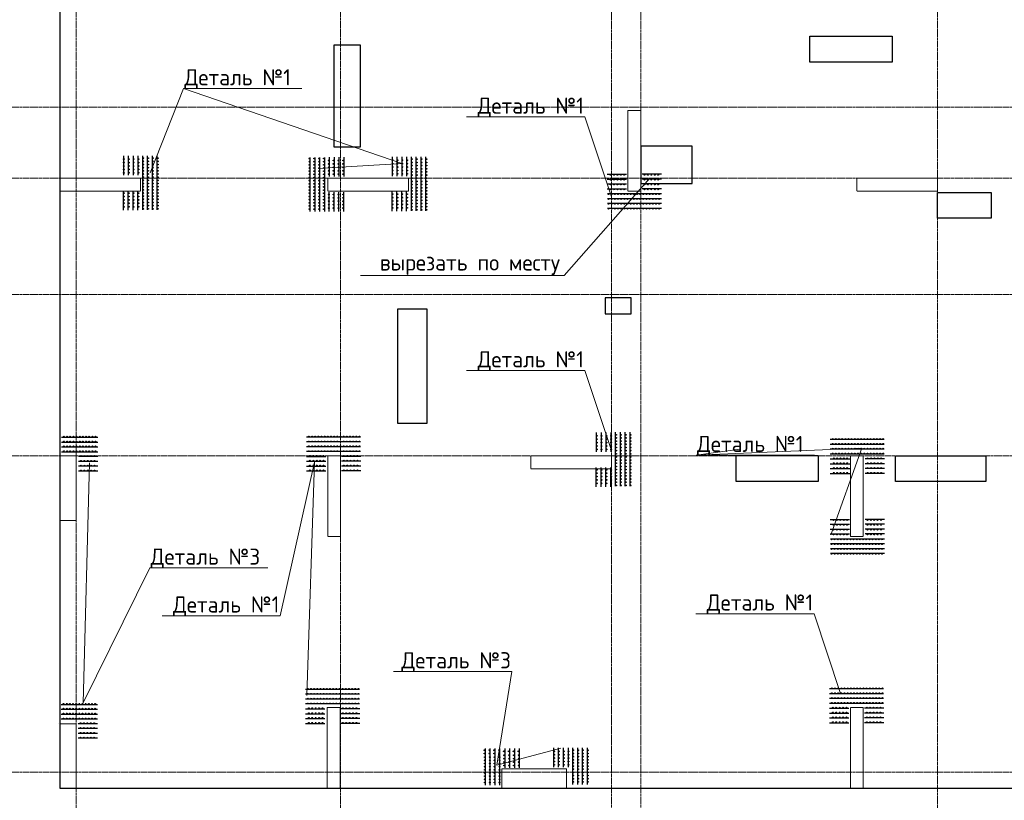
# Model space of a CAD drawing. Header units: millimetres. Extents: x -5898314 to 1055204, y -720802 to 1562611.
# Tile 348 of 362: x 202219 to 217479, y -44933 to -32839. Entities that reach past the tile are written whole.
import ezdxf
from ezdxf import colors
from ezdxf.entities.mleader import LeaderData, LeaderLine
from ezdxf.math import Vec2, Vec3

# ---------------------------------------------------------------- set-up
doc = ezdxf.new("R2010")
doc.units = ezdxf.units.MM
for name, pattern in [('______5', [1100, 800, -100, 100, -100]), ('DASHED', [7, 5, -2, 0]), ('осевая', [50.8, 31.75, -6.35, 6.35, -6.35])]:
    doc.linetypes.add(name, pattern=pattern)
doc.layers.add('Колонна_ бетон', color=7, linetype='Continuous', lineweight=50, true_color=0xb4b496)
for name, color, linetype, lineweight in [('Оси', 40, '______5', 18), ('осн.сетка', 4, 'Continuous', 60), ('Перекрытие ж_бетон', 1, 'Continuous', 30), ('подоснова', 151, 'Continuous', 5), ('размер', 1, 'Continuous', 25), ('РАЗМЕРЫ', 1, 'Continuous', 9)]:
    doc.layers.add(name, color=color, linetype=linetype, lineweight=lineweight)
doc.styles.add('GOST-2.304_Type-B', font='GOST_Common.ttf')

# ---------------------------------------------------------------- blocks, each defined once
blk = doc.blocks.new('оси блок 2')
at = {"layer": 'Оси', "color": 16, "linetype": 'осевая', "lineweight": 0, "transparency": 33554687}
for p, q in [((-85704.7, -322543), (-85704.7, -347930)), ((-81604.7, -322543), (-81604.7, -347914.1)), ((-72354.7, -322543), (-72354.7, -347914.1)), ((-77404.7, -323084.4), (-77404.7, -347462.5)), ((-76954.7, -323084.4), (-76954.7, -347468.4)), ((-89822.3, -332401.3), (-37238.5, -332401.3)), ((-89822.3, -333501.3), (-37238.5, -333501.3)), ((-89822.3, -335301.3), (-37238.5, -335301.3)), ((-89822.3, -337801.3), (-37238.5, -337801.3)), ((-89822.3, -342701.3), (-37238.5, -342701.3))]:
    blk.add_line(p, q, dxfattribs=at)
blk = doc.blocks.new('подложка стн 1-го этажа')
at = {"layer": 'Колонна_ бетон', "color": 252, "linetype": 'DASHED', "lineweight": 0, "ltscale": 0.5, "true_color": 0x939598, "transparency": 33554687}
for p, q in [((16794, 19962, -200), (16594, 19962, -200)), ((16594, 19962, -200), (16594, 19962, -200)), ((16594, 18712, -200), (16594, 19962, -200)), ((16794, 19962, -200), (16594, 19962, -200)), ((16594, 19962, -200), (16594, 19962, -200)), ((16594, 18712, -200), (16594, 19962, -200)), ((16794, 19962, -200), (16794, 19962, -200)), ((16794, 18712, -200), (16794, 19962, -200)), ((16794, 19962, -200), (16794, 19962, -200)), ((16794, 18712, -200), (16794, 19962, -200)), ((7794, 18712, -200), (7794, 18912, -200)), ((7794, 18912, -200), (7794, 18912, -200)), ((9044, 18912, -200), (7794, 18912, -200)), ((7794, 18712, -200), (7794, 18912, -200)), ((7794, 18912, -200), (7794, 18912, -200)), ((9044, 18912, -200), (7794, 18912, -200)), ((9044, 18912, -200), (9044, 18912, -200)), ((9044, 18712, -200), (9044, 18912, -200)), ((9044, 18912, -200), (9044, 18912, -200)), ((9044, 18712, -200), (9044, 18912, -200)), ((11944, 18912, -200), (11944, 18912, -200)), ((11944, 18712, -200), (11944, 18912, -200)), ((11944, 18912, -200), (13194, 18912, -200)), ((11944, 18912, -200), (11944, 18912, -200)), ((11944, 18712, -200), (11944, 18912, -200)), ((11944, 18912, -200), (13194, 18912, -200)), ((13194, 18912, -200), (13194, 18912, -200)), ((13194, 18912, -200), (13194, 18712, -200)), ((13194, 18912, -200), (13194, 18912, -200)), ((13194, 18912, -200), (13194, 18712, -200)), ((20144, 18912, -200), (20144, 18912, -200)), ((20144, 18712, -200), (20144, 18912, -200)), ((20144, 18912, -200), (21394, 18912, -200)), ((20144, 18912, -200), (20144, 18912, -200)), ((20144, 18712, -200), (20144, 18912, -200)), ((20144, 18912, -200), (21394, 18912, -200)), ((21394, 18912, -200), (21394, 18912, -200)), ((21394, 18912, -200), (21394, 18712, -200)), ((21394, 18912, -200), (21394, 18912, -200)), ((21394, 18912, -200), (21394, 18712, -200)), ((9044, 18712, -200), (7794, 18712, -200)), ((7794, 18712, -200), (7794, 18712, -200)), ((9044, 18712, -200), (7794, 18712, -200)), ((7794, 18712, -200), (7794, 18712, -200)), ((9044, 18712, -200), (9044, 18712, -200)), ((9044, 18712, -200), (9044, 18712, -200)), ((13194, 18712, -200), (11944, 18712, -200)), ((11944, 18712, -200), (11944, 18712, -200)), ((13194, 18712, -200), (11944, 18712, -200)), ((11944, 18712, -200), (11944, 18712, -200)), ((13194, 18712, -200), (13194, 18712, -200)), ((13194, 18712, -200), (13194, 18712, -200)), ((16594, 18712, -200), (16794, 18712, -200)), ((16594, 18712, -200), (16594, 18712, -200)), ((16594, 18712, -200), (16794, 18712, -200)), ((16594, 18712, -200), (16594, 18712, -200)), ((16794, 18712, -200), (16794, 18712, -200)), ((16794, 18712, -200), (16794, 18712, -200)), ((20144, 18712, -200), (21394, 18712, -200)), ((20144, 18712, -200), (20144, 18712, -200)), ((20144, 18712, -200), (21394, 18712, -200)), ((20144, 18712, -200), (20144, 18712, -200)), ((21394, 18712, -200), (21394, 18712, -200)), ((21394, 18712, -200), (21394, 18712, -200)), ((7794, 14612, -200), (7794, 14612, -200)), ((7794, 14612, -200), (8044, 14612, -200)), ((7794, 13612, -200), (7794, 14612, -200)), ((7794, 14612, -200), (7794, 14612, -200)), ((7794, 14612, -200), (8044, 14612, -200)), ((7794, 13612, -200), (7794, 14612, -200)), ((8044, 14612, -200), (8044, 14612, -200)), ((8044, 13612, -200), (8044, 14612, -200)), ((8044, 14612, -200), (8044, 14612, -200)), ((8044, 13612, -200), (8044, 14612, -200)), ((11944, 14612, -200), (11944, 14612, -200)), ((11944, 13362, -200), (11944, 14612, -200)), ((11944, 14612, -200), (12144, 14612, -200)), ((11944, 14612, -200), (11944, 14612, -200)), ((11944, 13362, -200), (11944, 14612, -200)), ((11944, 14612, -200), (12144, 14612, -200)), ((12144, 14612, -200), (12144, 14612, -200)), ((12144, 13362, -200), (12144, 14612, -200)), ((12144, 14612, -200), (12144, 14612, -200)), ((12144, 13362, -200), (12144, 14612, -200)), ((15094, 14612, -200), (15094, 14612, -200)), ((15094, 14612, -200), (15094, 14412, -200)), ((16344, 14612, -200), (15094, 14612, -200)), ((15094, 14612, -200), (15094, 14612, -200)), ((15094, 14612, -200), (15094, 14412, -200)), ((16344, 14612, -200), (15094, 14612, -200)), ((16344, 14612, -200), (16344, 14612, -200)), ((16344, 14412, -200), (16344, 14612, -200)), ((16344, 14612, -200), (16344, 14612, -200)), ((16344, 14412, -200), (16344, 14612, -200)), ((20044, 14612, -200), (20044, 14612, -200)), ((20044, 14612, -200), (20044, 13362, -200)), ((20244, 14612, -200), (20044, 14612, -200)), ((20044, 14612, -200), (20044, 14612, -200)), ((20044, 14612, -200), (20044, 13362, -200)), ((20244, 14612, -200), (20044, 14612, -200)), ((20244, 14612, -200), (20244, 14612, -200)), ((20244, 14612, -200), (20244, 13362, -200)), ((20244, 14612, -200), (20244, 14612, -200)), ((20244, 14612, -200), (20244, 13362, -200)), ((15094, 14412, -200), (15094, 14412, -200)), ((15094, 14412, -200), (16344, 14412, -200)), ((15094, 14412, -200), (15094, 14412, -200)), ((15094, 14412, -200), (16344, 14412, -200)), ((16344, 14412, -200), (16344, 14412, -200)), ((16344, 14412, -200), (16344, 14412, -200)), ((7794, 13612, -200), (7794, 13612, -200)), ((7794, 13612, -200), (8044, 13612, -200)), ((7794, 13612, -200), (7794, 13612, -200)), ((7794, 13612, -200), (8044, 13612, -200)), ((8044, 13612, -200), (8044, 13612, -200)), ((8044, 13612, -200), (8044, 13612, -200)), ((11944, 13362, -200), (11944, 13362, -200)), ((11944, 13362, -200), (12144, 13362, -200)), ((11944, 13362, -200), (11944, 13362, -200)), ((11944, 13362, -200), (12144, 13362, -200)), ((12144, 13362, -200), (12144, 13362, -200)), ((12144, 13362, -200), (12144, 13362, -200)), ((20044, 13362, -200), (20044, 13362, -200)), ((20044, 13362, -200), (20244, 13362, -200)), ((20044, 13362, -200), (20044, 13362, -200)), ((20044, 13362, -200), (20244, 13362, -200)), ((20244, 13362, -200), (20244, 13362, -200)), ((20244, 13362, -200), (20244, 13362, -200)), ((11936, 10712, -760), (11936, 10712, -760)), ((11936, 9462, -760), (11936, 10712, -760)), ((11936, 10712, -760), (12136, 10712, -760)), ((11936, 10712, -760), (11936, 10712, -760)), ((11936, 9462, -760), (11936, 10712, -760)), ((11936, 10712, -760), (12136, 10712, -760)), ((12136, 10712, -760), (12136, 10712, -760)), ((12136, 9462, -760), (12136, 10712, -760)), ((12136, 10712, -760), (12136, 10712, -760)), ((12136, 9462, -760), (12136, 10712, -760)), ((20044, 10712, -200), (20044, 9462, -200)), ((20244, 10712, -200), (20044, 10712, -200)), ((20044, 10712, -200), (20044, 9462, -200)), ((20244, 10712, -200), (20044, 10712, -200)), ((20244, 9462, -200), (20244, 10712, -200)), ((20244, 9462, -200), (20244, 10712, -200)), ((7769, 10462, -560), (7769, 10462, -560)), ((7769, 10462, -560), (7769, 10462, -560)), ((7794, 10462, -560), (8044, 10462, -560)), ((7794, 9462, -560), (7794, 10462, -560)), ((7794, 10462, -560), (8044, 10462, -560)), ((7794, 9462, -560), (7794, 10462, -560)), ((8044, 9462, -560), (8044, 10462, -560)), ((8044, 9462, -560), (8044, 10462, -560)), ((8069, 10462, -560), (8069, 10462, -560)), ((8069, 10462, -560), (8069, 10462, -560)), ((14644, 9762, -200), (14644, 9462, -200)), ((14644, 9762, -200), (15644, 9762, -200)), ((14644, 9762, -200), (14644, 9462, -200)), ((14644, 9762, -200), (15644, 9762, -200)), ((15644, 9762, -200), (15644, 9462, -200)), ((15644, 9762, -200), (15644, 9462, -200)), ((7794, 9462, -560), (7794, 9462, -560)), ((7794, 9462, -560), (8046, 9462, -560)), ((7794, 9462, -560), (7794, 9462, -560)), ((7794, 9462, -560), (8046, 9462, -560)), ((8046, 9462, -560), (8046, 9462, -560)), ((8046, 9462, -560), (8046, 9462, -560)), ((11936, 9462, -760), (11936, 9462, -760)), ((11936, 9462, -760), (12136, 9462, -760)), ((11936, 9462, -760), (11936, 9462, -760)), ((11936, 9462, -760), (12136, 9462, -760)), ((12136, 9462, -760), (12136, 9462, -760)), ((12136, 9462, -760), (12136, 9462, -760)), ((15644, 9462, -200), (14644, 9462, -200)), ((15644, 9462, -200), (14644, 9462, -200)), ((20244, 9462, -200), (20044, 9462, -200)), ((20244, 9462, -200), (20044, 9462, -200))]:
    blk.add_line(p, q, dxfattribs=at)
blk = doc.blocks.new('деталь 1')
at = {"layer": 'осн.сетка', "color": 3, "lineweight": 25, "ltscale": 100}
for points in [[(263119, 23421), (263119, 20072)], [(263419, 23421), (263419, 20072)], [(263719, 23421), (263719, 20072)], [(264019, 23421), (264019, 20072)], [(264319, 23444), (264319, 22244)], [(264619, 23444), (264619, 22244)], [(264919, 23444), (264919, 22244)], [(265219, 23444), (265219, 22244)], [(264319, 20081), (264319, 21281)], [(264619, 20081), (264619, 21281)], [(264919, 20081), (264919, 21281)], [(265219, 20081), (265219, 21281)]]:
    blk.add_lwpolyline(points, dxfattribs=at)
at = {"layer": 'размер', "lineweight": 25, "ltscale": 2}
for centre, radius in [((263087, 23363), 25.2), ((263387, 23363), 25.2), ((263687, 23363), 25.2), ((263987, 23363), 25.2), ((264285, 23234), 27), ((264585, 23234), 27), ((264885, 23234), 27), ((265185, 23234), 27), ((263087, 23167), 25.2), ((263087, 22971), 25.2), ((263087, 22775), 25.2), ((263087, 22579), 25.2), ((263387, 23167), 25.2), ((263387, 22971), 25.2), ((263387, 22775), 25.2), ((263387, 22579), 25.2), ((263687, 23167), 25.2), ((263687, 22971), 25.2), ((263687, 22775), 25.2), ((263687, 22579), 25.2), ((263987, 23167), 25.2), ((263987, 22971), 25.2), ((263987, 22775), 25.2), ((263987, 22579), 25.2), ((264285, 23024), 27), ((264285, 22814), 27), ((264285, 22604), 27), ((264585, 23024), 27), ((264585, 22814), 27), ((264585, 22604), 27), ((264885, 23024), 27), ((264885, 22814), 27), ((264885, 22604), 27), ((265185, 23024), 27), ((265185, 22814), 27), ((265185, 22604), 27), ((263087, 22383), 25.2), ((263087, 22187), 25.2), ((263087, 21991), 25.2), ((263387, 22383), 25.2), ((263387, 22187), 25.2), ((263387, 21991), 25.2), ((263687, 22383), 25.2), ((263687, 22187), 25.2), ((263687, 21991), 25.2), ((263987, 22383), 25.2), ((263987, 22187), 25.2), ((263987, 21991), 25.2), ((264285, 22394), 27), ((264585, 22394), 27), ((264885, 22394), 27), ((265185, 22394), 27), ((263087, 21795), 25.2), ((263087, 21599), 25.2), ((263087, 21403), 25.2), ((263387, 21795), 25.2), ((263387, 21599), 25.2), ((263387, 21403), 25.2), ((263687, 21795), 25.2), ((263687, 21599), 25.2), ((263687, 21403), 25.2), ((263987, 21795), 25.2), ((263987, 21599), 25.2), ((263987, 21403), 25.2), ((263087, 21207), 25.2), ((263087, 21011), 25.2), ((263087, 20815), 25.2), ((263387, 21207), 25.2), ((263387, 21011), 25.2), ((263387, 20815), 25.2), ((263687, 21207), 25.2), ((263687, 21011), 25.2), ((263687, 20815), 25.2), ((263987, 21207), 25.2), ((263987, 21011), 25.2), ((263987, 20815), 25.2), ((264285, 21131), 27), ((264285, 20921), 27), ((264585, 21131), 27), ((264585, 20921), 27), ((264885, 21131), 27), ((264885, 20921), 27), ((265185, 21131), 27), ((265185, 20921), 27), ((263087, 20619), 25.2), ((263087, 20423), 25.2), ((263087, 20227), 25.2), ((263387, 20619), 25.2), ((263387, 20423), 25.2), ((263387, 20227), 25.2), ((263687, 20619), 25.2), ((263687, 20423), 25.2), ((263687, 20227), 25.2), ((263987, 20619), 25.2), ((263987, 20423), 25.2), ((263987, 20227), 25.2), ((264285, 20711), 27), ((264285, 20501), 27), ((264285, 20291), 27), ((264585, 20711), 27), ((264585, 20501), 27), ((264585, 20291), 27), ((264885, 20711), 27), ((264885, 20501), 27), ((264885, 20291), 27), ((265185, 20711), 27), ((265185, 20501), 27), ((265185, 20291), 27)]:
    blk.add_circle(centre, radius, dxfattribs=at)
blk = doc.blocks.new('_None')

msp = doc.modelspace()

# ---------------------------------------------------------------- linework, layer by layer
at = {"layer": 'осн.сетка', "color": 3, "lineweight": 25, "ltscale": 100}
for points in [[(202865, -39307.55), (203430.51, -39307.55)], [(202865, -39382.55), (203430.51, -39382.55)], [(202865, -39457.55), (203430.51, -39457.55)], [(202865, -39532.55), (203430.51, -39532.55)], [(203430.82, -39607.55), (203130.82, -39607.55)], [(203430.82, -39682.55), (203130.82, -39682.55)], [(203430.82, -39757.55), (203130.82, -39757.55)], [(203430.82, -39832.55), (203130.82, -39832.55)], [(202859.07, -43446.95), (203424.58, -43446.95)], [(202859.07, -43521.95), (203424.58, -43521.95)], [(202859.07, -43596.95), (203424.58, -43596.95)], [(202859.07, -43671.95), (203424.58, -43671.95)], [(203424.89, -43746.95), (203124.89, -43746.95)], [(203424.89, -43821.95), (203124.89, -43821.95)], [(203424.89, -43896.95), (203124.89, -43896.95)], [(203424.89, -43971.95), (203124.89, -43971.95)], [(209436.49, -44696.15), (209436.49, -44130.64)], [(209511.49, -44696.15), (209511.49, -44130.64)], [(209586.49, -44696.15), (209586.49, -44130.64)], [(209661.49, -44696.15), (209661.49, -44130.64)], [(209736.49, -44130.33), (209736.49, -44430.33)], [(209811.49, -44130.33), (209811.49, -44430.33)], [(209886.49, -44130.33), (209886.49, -44430.33)], [(209961.49, -44130.33), (209961.49, -44430.33)], [(210491.92, -44121.39), (210491.92, -44421.39)], [(210566.92, -44121.39), (210566.92, -44421.39)], [(210641.92, -44121.39), (210641.92, -44421.39)], [(210716.92, -44121.39), (210716.92, -44421.39)], [(210791.92, -44687.21), (210791.92, -44121.69)], [(210866.92, -44687.21), (210866.92, -44121.69)], [(210941.92, -44687.21), (210941.92, -44121.69)], [(211016.92, -44687.21), (211016.92, -44121.69)]]:
    msp.add_lwpolyline(points, dxfattribs=at)
at = {"layer": 'Перекрытие ж_бетон'}
for points in [[(213503.24, -27846.3), (213503.24, -27846.3), (202843.24, -27846.3), (202843.24, -44746.3)], [(202843.24, -44746.3), (221393.41, -44746.3)]]:
    msp.add_lwpolyline(points, dxfattribs=at)
for points in [[(214463.39, -33496.3), (214463.39, -33096.3), (215743.59, -33096.3), (215743.59, -33496.3)], [(207493.59, -34816.3), (207093.59, -34816.3), (207093.59, -33226.3), (207493.59, -33226.3)], [(212643.59, -35376.3), (212643.59, -34796.3), (211843.59, -34796.3), (211843.59, -35376.3)], [(211693.59, -37396.73), (211693.59, -37146.73), (211293.59, -37146.73), (211293.59, -37396.73)], [(208530.67, -39096.4), (208080.67, -39096.4), (208080.67, -37316.4), (208530.67, -37316.4)], [(213323.44, -39993.09), (213323.44, -39593.09), (214593.44, -39593.09), (214593.44, -39993.09)], [(215793.59, -39994.3), (215793.59, -39594.3), (217193.59, -39594.3), (217193.59, -39994.3)]]:
    msp.add_lwpolyline(points, close=True, dxfattribs=at)
at = {"layer": 'Перекрытие ж_бетон', "elevation": 4500}
msp.add_lwpolyline([(216443.59, -35916.3), (216443.59, -35516.3), (217273.59, -35516.3), (217273.59, -35916.3)], close=True, dxfattribs=at)
at = {"layer": 'размер', "lineweight": 25, "ltscale": 2}
for centre, radius in [((202904.51, -39299.71), 6.3), ((202904.51, -39374.71), 6.3), ((202953.51, -39299.71), 6.3), ((202953.51, -39374.71), 6.3), ((203002.51, -39299.71), 6.3), ((203002.51, -39374.71), 6.3), ((203051.51, -39299.71), 6.3), ((203051.51, -39374.71), 6.3), ((203100.51, -39299.71), 6.3), ((203100.51, -39374.71), 6.3), ((203149.51, -39299.71), 6.3), ((203149.51, -39374.71), 6.3), ((203198.51, -39299.71), 6.3), ((203198.51, -39374.71), 6.3), ((203247.51, -39299.71), 6.3), ((203247.51, -39374.71), 6.3), ((203296.51, -39299.71), 6.3), ((203296.51, -39374.71), 6.3), ((203345.51, -39299.71), 6.3), ((203345.51, -39374.71), 6.3), ((203394.51, -39299.71), 6.3), ((203394.51, -39374.71), 6.3), ((202904.51, -39449.71), 6.3), ((202904.51, -39524.71), 6.3), ((202953.51, -39449.71), 6.3), ((202953.51, -39524.71), 6.3), ((203002.51, -39449.71), 6.3), ((203002.51, -39524.71), 6.3), ((203051.51, -39449.71), 6.3), ((203051.51, -39524.71), 6.3), ((203100.51, -39449.71), 6.3), ((203100.51, -39524.71), 6.3), ((203149.51, -39449.71), 6.3), ((203149.51, -39524.71), 6.3), ((203198.51, -39449.71), 6.3), ((203198.51, -39524.71), 6.3), ((203247.51, -39449.71), 6.3), ((203247.51, -39524.71), 6.3), ((203296.51, -39449.71), 6.3), ((203296.51, -39524.71), 6.3), ((203345.51, -39449.71), 6.3), ((203345.51, -39524.71), 6.3), ((203394.51, -39449.71), 6.3), ((203394.51, -39524.71), 6.3), ((203168.32, -39599.15), 6.75), ((203168.32, -39674.15), 6.75), ((203220.82, -39599.15), 6.75), ((203220.82, -39674.15), 6.75), ((203273.32, -39599.15), 6.75), ((203273.32, -39674.15), 6.75), ((203325.82, -39599.15), 6.75), ((203325.82, -39674.15), 6.75), ((203378.32, -39599.15), 6.75), ((203378.32, -39674.15), 6.75), ((203168.32, -39749.15), 6.75), ((203168.32, -39824.15), 6.75), ((203220.82, -39749.15), 6.75), ((203220.82, -39824.15), 6.75), ((203273.32, -39749.15), 6.75), ((203273.32, -39824.15), 6.75), ((203325.82, -39749.15), 6.75), ((203325.82, -39824.15), 6.75), ((203378.32, -39749.15), 6.75), ((203378.32, -39824.15), 6.75), ((202898.59, -43439.11), 6.3), ((202947.59, -43439.11), 6.3), ((202996.59, -43439.11), 6.3), ((203045.59, -43439.11), 6.3), ((203094.59, -43439.11), 6.3), ((203143.59, -43439.11), 6.3), ((203192.59, -43439.11), 6.3), ((203241.59, -43439.11), 6.3), ((203290.59, -43439.11), 6.3), ((203339.59, -43439.11), 6.3), ((203388.59, -43439.11), 6.3), ((202898.59, -43514.11), 6.3), ((202898.59, -43589.11), 6.3), ((202947.59, -43514.11), 6.3), ((202947.59, -43589.11), 6.3), ((202996.59, -43514.11), 6.3), ((202996.59, -43589.11), 6.3), ((203045.59, -43514.11), 6.3), ((203045.59, -43589.11), 6.3), ((203094.59, -43514.11), 6.3), ((203094.59, -43589.11), 6.3), ((203143.59, -43514.11), 6.3), ((203143.59, -43589.11), 6.3), ((203192.59, -43514.11), 6.3), ((203192.59, -43589.11), 6.3), ((203241.59, -43514.11), 6.3), ((203241.59, -43589.11), 6.3), ((203290.59, -43514.11), 6.3), ((203290.59, -43589.11), 6.3), ((203339.59, -43514.11), 6.3), ((203339.59, -43589.11), 6.3), ((203388.59, -43514.11), 6.3), ((203388.59, -43589.11), 6.3), ((202898.59, -43664.11), 6.3), ((202947.59, -43664.11), 6.3), ((202996.59, -43664.11), 6.3), ((203045.59, -43664.11), 6.3), ((203094.59, -43664.11), 6.3), ((203143.59, -43664.11), 6.3), ((203162.39, -43738.55), 6.75), ((203192.59, -43664.11), 6.3), ((203214.89, -43738.55), 6.75), ((203241.59, -43664.11), 6.3), ((203267.39, -43738.55), 6.75), ((203290.59, -43664.11), 6.3), ((203319.89, -43738.55), 6.75), ((203339.59, -43664.11), 6.3), ((203372.39, -43738.55), 6.75), ((203388.59, -43664.11), 6.3), ((203162.39, -43813.55), 6.75), ((203162.39, -43888.55), 6.75), ((203214.89, -43813.55), 6.75), ((203214.89, -43888.55), 6.75), ((203267.39, -43813.55), 6.75), ((203267.39, -43888.55), 6.75), ((203319.89, -43813.55), 6.75), ((203319.89, -43888.55), 6.75), ((203372.39, -43813.55), 6.75), ((203372.39, -43888.55), 6.75), ((203162.39, -43963.55), 6.75), ((203214.89, -43963.55), 6.75), ((203267.39, -43963.55), 6.75), ((203319.89, -43963.55), 6.75), ((203372.39, -43963.55), 6.75), ((209422.67, -44157.76), 6.3), ((209422.67, -44206.76), 6.3), ((209497.67, -44157.76), 6.3), ((209497.67, -44206.76), 6.3), ((209572.67, -44157.76), 6.3), ((209572.67, -44206.76), 6.3), ((209647.67, -44157.76), 6.3), ((209647.67, -44206.76), 6.3), ((209722.11, -44173.96), 6.75), ((209728.09, -44235.33), 6.75), ((209797.11, -44173.96), 6.75), ((209803.09, -44235.33), 6.75), ((209872.11, -44173.96), 6.75), ((209878.09, -44235.33), 6.75), ((209947.11, -44173.96), 6.75), ((209953.09, -44235.33), 6.75), ((210500.32, -44173.89), 6.75), ((210500.32, -44226.39), 6.75), ((210575.32, -44173.89), 6.75), ((210575.32, -44226.39), 6.75), ((210650.32, -44173.89), 6.75), ((210650.32, -44226.39), 6.75), ((210725.32, -44173.89), 6.75), ((210725.32, -44226.39), 6.75), ((210799.76, -44157.69), 6.3), ((210799.76, -44206.69), 6.3), ((210799.76, -44255.69), 6.3), ((210874.76, -44157.69), 6.3), ((210874.76, -44206.69), 6.3), ((210874.76, -44255.69), 6.3), ((210949.76, -44157.69), 6.3), ((210949.76, -44206.69), 6.3), ((210949.76, -44255.69), 6.3), ((211024.76, -44157.69), 6.3), ((211024.76, -44206.69), 6.3), ((211024.76, -44255.69), 6.3), ((209428.65, -44264.64), 6.3), ((209428.65, -44313.64), 6.3), ((209428.65, -44362.64), 6.3), ((209428.65, -44411.64), 6.3), ((209503.65, -44264.64), 6.3), ((209503.65, -44313.64), 6.3), ((209503.65, -44362.64), 6.3), ((209503.65, -44411.64), 6.3), ((209578.65, -44264.64), 6.3), ((209578.65, -44313.64), 6.3), ((209578.65, -44362.64), 6.3), ((209578.65, -44411.64), 6.3), ((209653.65, -44264.64), 6.3), ((209653.65, -44313.64), 6.3), ((209653.65, -44362.64), 6.3), ((209653.65, -44411.64), 6.3), ((209728.09, -44287.83), 6.75), ((209728.09, -44340.33), 6.75), ((209728.09, -44392.83), 6.75), ((209803.09, -44287.83), 6.75), ((209803.09, -44340.33), 6.75), ((209803.09, -44392.83), 6.75), ((209878.09, -44287.83), 6.75), ((209878.09, -44340.33), 6.75), ((209878.09, -44392.83), 6.75), ((209953.09, -44287.83), 6.75), ((209953.09, -44340.33), 6.75), ((209953.09, -44392.83), 6.75), ((210500.32, -44278.89), 6.75), ((210500.32, -44331.39), 6.75), ((210500.32, -44383.89), 6.75), ((210575.32, -44278.89), 6.75), ((210575.32, -44331.39), 6.75), ((210575.32, -44383.89), 6.75), ((210650.32, -44278.89), 6.75), ((210650.32, -44331.39), 6.75), ((210650.32, -44383.89), 6.75), ((210725.32, -44278.89), 6.75), ((210725.32, -44331.39), 6.75), ((210725.32, -44383.89), 6.75), ((210799.76, -44304.69), 6.3), ((210799.76, -44353.69), 6.3), ((210799.76, -44402.69), 6.3), ((210874.76, -44304.69), 6.3), ((210874.76, -44353.69), 6.3), ((210874.76, -44402.69), 6.3), ((210949.76, -44304.69), 6.3), ((210949.76, -44353.69), 6.3), ((210949.76, -44402.69), 6.3), ((211024.76, -44304.69), 6.3), ((211024.76, -44353.69), 6.3), ((211024.76, -44402.69), 6.3), ((209428.65, -44460.64), 6.3), ((209428.65, -44509.64), 6.3), ((209428.65, -44558.64), 6.3), ((209503.65, -44460.64), 6.3), ((209503.65, -44509.64), 6.3), ((209503.65, -44558.64), 6.3), ((209578.65, -44460.64), 6.3), ((209578.65, -44509.64), 6.3), ((209578.65, -44558.64), 6.3), ((209653.65, -44460.64), 6.3), ((209653.65, -44509.64), 6.3), ((209653.65, -44558.64), 6.3), ((210799.76, -44451.69), 6.3), ((210799.76, -44500.69), 6.3), ((210799.76, -44549.69), 6.3), ((210874.76, -44451.69), 6.3), ((210874.76, -44500.69), 6.3), ((210874.76, -44549.69), 6.3), ((210949.76, -44451.69), 6.3), ((210949.76, -44500.69), 6.3), ((210949.76, -44549.69), 6.3), ((211024.76, -44451.69), 6.3), ((211024.76, -44500.69), 6.3), ((211024.76, -44549.69), 6.3), ((209428.65, -44607.64), 6.3), ((209428.65, -44656.64), 6.3), ((209503.65, -44607.64), 6.3), ((209503.65, -44656.64), 6.3), ((209578.65, -44607.64), 6.3), ((209578.65, -44656.64), 6.3), ((209653.65, -44607.64), 6.3), ((209653.65, -44656.64), 6.3), ((210799.76, -44598.69), 6.3), ((210799.76, -44647.69), 6.3), ((210874.76, -44598.69), 6.3), ((210874.76, -44647.69), 6.3), ((210949.76, -44598.69), 6.3), ((210949.76, -44647.69), 6.3), ((211024.76, -44598.69), 6.3), ((211024.76, -44647.69), 6.3)]:
    msp.add_circle(centre, radius, dxfattribs=at)

# ---------------------------------------------------------------- block references
msp.add_blockref('подложка стн 1-го этажа', (195049.32, -54208.1, 560))
at = {"layer": 'РАЗМЕРЫ'}
msp.add_blockref('оси блок 2', (288797.96, 298205.02), dxfattribs=at)
at = {"layer": 'РАЗМЕРЫ', "color": 1, "xscale": 0.25, "yscale": 0.25, "zscale": 0.25}
for p, rotation in [((270131.22, -29927.9), 180), ((274295.76, -29944.77), 180), ((217186.1, -101538.94), 89.99999999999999), ((201644.64, 26473.91), 270), ((277459.2, -34213.4), 180), ((209762.49, 26436.55), 270), ((220640.96, -106886.1), 89.99999999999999), ((201628.33, 22564.08), 270), ((209749.78, 22573.4), 270)]:
    msp.add_blockref('деталь 1', p, dxfattribs=dict(at, rotation=rotation))
msp.add_blockref('деталь 1', (140936.67, -40830.19), dxfattribs=at)

# ---------------------------------------------------------------- leaders
at = {"layer": 'подоснова', "color": 5, "lineweight": 0, "ltscale": 0.3}
ml = msp.add_multileader_mtext('Standard', dxfattribs=at)
ml.set_content('Деталь №1', color=5, style='GOST-2.304_Type-B')
ml.set_leader_properties(color=256, linetype='ByLayer', lineweight=15)
ml.set_arrow_properties(name='NONE')
ml.build(insert=Vec2(0, 0))
ml.multileader.update_dxf_attribs({"text_left_attachment_type": 6, "text_right_attachment_type": 6, "dogleg_length": 0.1, "arrow_head_size": 18})
ctx = ml.context
ctx.base_point, ctx.char_height, ctx.arrow_head_size, ctx.landing_gap_size, ctx.plane_origin = Vec3(204759.72, -33906.62), 250, 18, 20, Vec3(201866.49, -23117.24)
ctx.left_attachment, ctx.right_attachment, ctx.text_align_type = 6, 6, 1
notes = []
notes.append((ctx, [(0, (1, 1, 0), (204759.62, -33906.62), (1, 0), 0.1, [(2, [(206846.6, -35142.39), (208141.65, -35065.74)], 0, []), (0, [(204238.86, -35211.21)], 0, [])])]))
ctx.mtext.insert, ctx.mtext.alignment, ctx.mtext.flow_direction = Vec3(205597.53, -33606.62), 2, 5
ml = msp.add_multileader_mtext('Standard', dxfattribs=at)
ml.set_content('Деталь №1', color=5, style='GOST-2.304_Type-B')
ml.set_leader_properties(color=256, linetype='ByLayer', lineweight=15)
ml.set_arrow_properties(name='NONE')
ml.build(insert=Vec2(0, 0))
ml.multileader.update_dxf_attribs({"text_left_attachment_type": 6, "text_right_attachment_type": 6, "dogleg_length": 0.1, "arrow_head_size": 18})
ctx = ml.context
ctx.base_point, ctx.char_height, ctx.arrow_head_size, ctx.landing_gap_size, ctx.plane_origin = Vec3(209301.64, -34346.3), 250, 18, 20, Vec3(206408.41, -23556.92)
ctx.left_attachment, ctx.right_attachment, ctx.text_align_type = 6, 6, 1
notes.append((ctx, [(1, (1, 1, 0), (210977.35, -34346.3), (-1, 0), 0.1, [(1, [(211388.52, -35582.06)], 0, [])])]))
ctx.mtext.insert, ctx.mtext.alignment, ctx.mtext.flow_direction = Vec3(210139.45, -34046.3), 2, 5
at = {"layer": 'подоснова', "color": 5, "ltscale": 0.3}
ml = msp.add_multileader_mtext('Standard', dxfattribs=at)
ml.set_content('вырезать по месту', color=5, style='GOST-2.304_Type-B')
ml.set_leader_properties(color=256, linetype='ByLayer', lineweight=15)
ml.set_arrow_properties(name='NONE')
ml.build(insert=Vec2(0, 0))
ml.multileader.update_dxf_attribs({"text_left_attachment_type": 6, "text_right_attachment_type": 6, "dogleg_length": 0.1, "arrow_head_size": 18})
ctx = ml.context
ctx.base_point, ctx.char_height, ctx.arrow_head_size, ctx.landing_gap_size, ctx.plane_origin = Vec3(207732.59, -36800.67), 250, 18, 20, Vec3(206087.46, -26530.47)
ctx.left_attachment, ctx.right_attachment, ctx.text_align_type = 6, 6, 1
notes.append((ctx, [(1, (1, 1, 0), (210656.4, -36800.67), (-1, 0), 0.1, [(1, [(211984.33, -35296.74)], 0, [])])]))
ctx.mtext.insert, ctx.mtext.alignment, ctx.mtext.flow_direction = Vec3(209194.45, -36475.67), 2, 5
at = {"layer": 'подоснова', "color": 5, "lineweight": 0, "ltscale": 0.3}
ml = msp.add_multileader_mtext('Standard', dxfattribs=at)
ml.set_content('Деталь №1', color=5, style='GOST-2.304_Type-B')
ml.set_leader_properties(color=256, linetype='ByLayer', lineweight=15)
ml.set_arrow_properties(name='NONE')
ml.build(insert=Vec2(0, 0))
ml.multileader.update_dxf_attribs({"text_left_attachment_type": 6, "text_right_attachment_type": 6, "dogleg_length": 0.1, "arrow_head_size": 18})
ctx = ml.context
ctx.base_point, ctx.char_height, ctx.arrow_head_size, ctx.landing_gap_size, ctx.plane_origin = Vec3(209301.64, -38275.8), 250, 18, 20, Vec3(206408.41, -27486.42)
ctx.left_attachment, ctx.right_attachment, ctx.text_align_type = 6, 6, 1
notes.append((ctx, [(1, (1, 1, 0), (210977.35, -38275.8), (-1, 0), 0.1, [(1, [(211388.52, -39511.57)], 0, [])])]))
ctx.mtext.insert, ctx.mtext.alignment, ctx.mtext.flow_direction = Vec3(210139.45, -37975.8), 2, 5
ml = msp.add_multileader_mtext('Standard', dxfattribs=at)
ml.set_content('Деталь №1', color=5, style='GOST-2.304_Type-B')
ml.set_leader_properties(color=256, linetype='ByLayer', lineweight=15)
ml.set_arrow_properties(name='NONE')
ml.build(insert=Vec2(0, 0))
ml.multileader.update_dxf_attribs({"text_left_attachment_type": 6, "text_right_attachment_type": 6, "dogleg_length": 0.1, "arrow_head_size": 18})
ctx = ml.context
ctx.base_point, ctx.char_height, ctx.arrow_head_size, ctx.landing_gap_size, ctx.plane_origin = Vec3(212703.37, -39586.42), 250, 18, 20, Vec3(209810.14, -28797.03)
ctx.left_attachment, ctx.right_attachment, ctx.text_align_type = 6, 6, 1
notes.append((ctx, [(0, (1, 1, 0), (212703.27, -39586.42), (1, 0), 0.1, [(0, [(214790.25, -40822.18), (215270.58, -39475.18)], 0, []), (2, [(213382.01, -39491.04)], 0, [])])]))
ctx.mtext.insert, ctx.mtext.alignment, ctx.mtext.flow_direction = Vec3(213541.17, -39286.42), 2, 5
at = {"layer": 'подоснова', "color": 2, "lineweight": 0, "ltscale": 0.3}
ml = msp.add_multileader_mtext('Standard', dxfattribs=at)
ml.set_content('Деталь №3', color=2, style='GOST-2.304_Type-B')
ml.set_leader_properties(color=256, linetype='ByLayer', lineweight=15)
ml.set_arrow_properties(name='NONE')
ml.build(insert=Vec2(0, 0))
ml.multileader.update_dxf_attribs({"text_left_attachment_type": 6, "text_right_attachment_type": 6, "dogleg_length": 0.1, "arrow_head_size": 18})
ctx = ml.context
ctx.base_point, ctx.char_height, ctx.arrow_head_size, ctx.landing_gap_size, ctx.plane_origin = Vec3(204233.98, -41332.95), 250, 18, 20, Vec3(207729.5, -30251.4)
ctx.left_attachment, ctx.right_attachment, ctx.text_align_type = 6, 6, 1
notes.append((ctx, [(1, (1, 1, 0), (204233.88, -41332.95), (1, 0), 0.1, [(1, [(203302.59, -39706.63), (203204.13, -43424.76)], 0, [])])]))
ctx.mtext.insert, ctx.mtext.alignment, ctx.mtext.flow_direction = Vec3(205096.78, -41032.95), 2, 5
at = {"layer": 'подоснова', "color": 5, "lineweight": 0, "ltscale": 0.3}
ml = msp.add_multileader_mtext('Standard', dxfattribs=at)
ml.set_content('Деталь №1', color=5, style='GOST-2.304_Type-B')
ml.set_leader_properties(color=256, linetype='ByLayer', lineweight=15)
ml.set_arrow_properties(name='NONE')
ml.build(insert=Vec2(0, 0))
ml.multileader.update_dxf_attribs({"text_left_attachment_type": 6, "text_right_attachment_type": 6, "dogleg_length": 0.1, "arrow_head_size": 18})
ctx = ml.context
ctx.base_point, ctx.char_height, ctx.arrow_head_size, ctx.landing_gap_size, ctx.plane_origin = Vec3(204580.98, -42074.25), 250, 18, 20, Vec3(201687.74, -31284.87)
ctx.left_attachment, ctx.right_attachment, ctx.text_align_type = 6, 6, 1
notes.append((ctx, [(1, (1, 1, 0), (206256.68, -42074.25), (-1, 0), 0.1, [(0, [(206667.86, -43310.02), (206785.95, -39694.03)], 0, [])])]))
ctx.mtext.insert, ctx.mtext.alignment, ctx.mtext.flow_direction = Vec3(205418.78, -41774.25), 2, 5
ml = msp.add_multileader_mtext('Standard', dxfattribs=at)
ml.set_content('Деталь №1', color=5, style='GOST-2.304_Type-B')
ml.set_leader_properties(color=256, linetype='ByLayer', lineweight=15)
ml.set_arrow_properties(name='NONE')
ml.build(insert=Vec2(0, 0))
ml.multileader.update_dxf_attribs({"text_left_attachment_type": 6, "text_right_attachment_type": 6, "dogleg_length": 0.1, "arrow_head_size": 18})
ctx = ml.context
ctx.base_point, ctx.char_height, ctx.arrow_head_size, ctx.landing_gap_size, ctx.plane_origin = Vec3(212854.36, -42043.1), 250, 18, 20, Vec3(209961.13, -31253.71)
ctx.left_attachment, ctx.right_attachment, ctx.text_align_type = 6, 6, 1
notes.append((ctx, [(1, (1, 1, 0), (214530.07, -42043.1), (-1, 0), 0.1, [(1, [(214941.24, -43278.86)], 0, [])])]))
ctx.mtext.insert, ctx.mtext.alignment, ctx.mtext.flow_direction = Vec3(213692.17, -41743.1), 2, 5
at = {"layer": 'подоснова', "color": 2, "lineweight": 0, "ltscale": 0.3}
ml = msp.add_multileader_mtext('Standard', dxfattribs=at)
ml.set_content('Деталь №3', color=2, style='GOST-2.304_Type-B')
ml.set_leader_properties(color=256, linetype='ByLayer', lineweight=15)
ml.set_arrow_properties(name='NONE')
ml.build(insert=Vec2(0, 0))
ml.multileader.update_dxf_attribs({"text_left_attachment_type": 6, "text_right_attachment_type": 6, "dogleg_length": 0.1, "arrow_head_size": 18})
ctx = ml.context
ctx.base_point, ctx.char_height, ctx.arrow_head_size, ctx.landing_gap_size, ctx.plane_origin = Vec3(208121.14, -42938.56), 250, 18, 20, Vec3(212805.29, -32397.97)
ctx.left_attachment, ctx.right_attachment, ctx.text_align_type = 6, 6, 1
notes.append((ctx, [(0, (1, 1, 0), (209846.85, -42938.56), (-1, 0), 0.1, [(1, [(210603.88, -44125.82), (209615.05, -44386.19)], 0, [])])]))
ctx.mtext.insert, ctx.mtext.alignment, ctx.mtext.flow_direction = Vec3(208983.94, -42638.56), 2, 5
for ctx, leaders in notes:
    for number, flags, end, landing, length, lines in leaders:
        leader = LeaderData()
        leader.index, (leader.has_last_leader_line, leader.has_dogleg_vector, leader.attachment_direction) = number, flags
        leader.last_leader_point, leader.dogleg_vector, leader.dogleg_length = Vec3(end), Vec3(landing), length
        for number, points, colour, breaks in lines:
            line = LeaderLine()
            line.index, line.vertices, line.color, line.breaks = number, Vec3.list(points), colors.encode_raw_color(colour), breaks
            leader.lines.append(line)
        ctx.leaders.append(leader)

doc.saveas('drawing.dxf')
